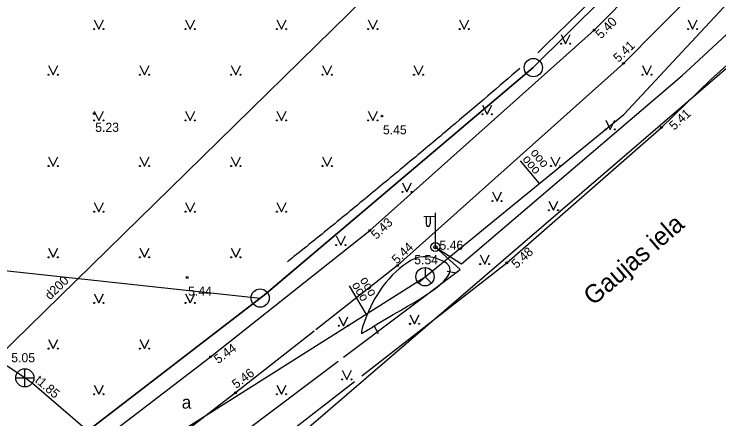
# Model space of a CAD drawing. Extents: x 519536 to 519949, y 326041 to 326519.
# Drawn here: x 519817.86 to 519856.44, y 326126.15 to 326148.32 of the extents above; entities that cross this region are included whole.
import ezdxf

# ---------------------------------------------------------------- set-up
doc = ezdxf.new("R2010")
doc.units = 0
for name, color, linetype in [('APGR_ELEM_####_####_#', 7, 'Continuous'), ('APGR_SARK_####_####_#', 7, 'Continuous'), ('APGS_ELEM_####_####_#', 7, 'Continuous'), ('APGS_VADP_ZSPR_####_#', 7, 'Continuous'), ('CELI_CMAL_####_####_#', 7, 'Continuous'), ('CELI_CSEG_####_TKST_#', 7, 'Continuous'), ('CELI_IELA_####_TKST_#', 7, 'Continuous'), ('RAMI_UZMR_####_####_#', 7, 'Continuous'), ('RELJ_AATZ_####_TKST_#', 7, 'Continuous'), ('RELJ_ELEM_####_####_#', 7, 'Continuous'), ('RELJ_HORZ_PAMT_####_#', 7, 'Continuous'), ('ROBZ_PROJ_####_####_#', 7, 'Continuous'), ('ROBZ_UZMR_####_####_#', 7, 'Continuous'), ('SAKK_ELEM_####_####_#', 7, 'Continuous'), ('SAKK_ELEM_####_TKST_#', 7, 'Continuous'), ('SAKK_IZVK_####_TKST_#', 7, 'Continuous'), ('SAKK_KKAN_####_####_#', 7, 'Continuous'), ('SKAN_ELEM_####_####_#', 7, 'Continuous'), ('SKAN_ELEM_PAST_TKST_#', 7, 'Continuous'), ('SKAN_VADP_PAST_####_I', 7, 'Continuous'), ('SKAN_VADP_PAST_TKST_I', 7, 'Continuous'), ('TERT_ELEM_####_####_#', 7, 'Continuous'), ('TERT_KONT_####_####_#', 7, 'Continuous'), ('UDTK_VADP_UDEN_####_#', 7, 'Continuous'), ('UDTK_VADP_UDEN_TKST_#', 7, 'Continuous')]:
    doc.layers.add(name, color=color, linetype=linetype)

msp = doc.modelspace()

# ---------------------------------------------------------------- linework, layer by layer
at = {"layer": 'APGR_ELEM_####_####_#'}
for centre in [(519846.28, 326145.39), (519831.33, 326132.77)]:
    msp.add_circle(centre, 0.5, dxfattribs=at)
at = {"layer": 'APGR_SARK_####_####_#'}
for p, q in [((519860.475, 326159.533), (519846.282, 326145.389)), ((519831.329, 326132.766), (519846.282, 326145.389)), ((519816.989, 326134.324), (519831.329, 326132.766)), ((519831.329, 326132.766), (519831.329, 326132.766))]:
    msp.add_line(p, q, dxfattribs=at)
at = {"layer": 'APGS_ELEM_####_####_#'}
for p, q in [((519840.921, 326137.229), (519840.286, 326137.224)), ((519840.421, 326137.225), (519840.421, 326136.833)), ((519840.631, 326137.227), (519840.631, 326136.833)), ((519840.921, 326135.562), (519840.921, 326137.445))]:
    msp.add_line(p, q, dxfattribs=at)
for radius in [0.25, 0.09]:
    msp.add_circle((519840.921, 326135.562), radius, dxfattribs=at)
msp.add_ellipse((519840.526, 326136.833), major_axis=(0, 0.151), ratio=0.695971, start_param=1.570796, end_param=4.712389, dxfattribs=at)
at = {"layer": 'APGS_VADP_ZSPR_####_#'}
for points in [[(519855.101, 326145.579), (519860.112, 326150.242), (519872.459, 326161.672), (519872.294, 326162.737), (519873.229, 326162.379), (519881.483, 326169.953)], [(519835.892, 326129.53), (519842.283, 326134.342), (519840.921, 326135.562), (519842.359, 326134.648), (519854.431, 326144.955), (519855.101, 326145.579)], [(519822.193, 326119.217), (519834.343, 326128.364), (519835.607, 326129.316)]]:
    msp.add_lwpolyline(points, dxfattribs=at)
at = {"layer": 'CELI_CMAL_####_####_#'}
for points in [[(519855.978, 326144.717), (519858.12, 326146.642), (519869.551, 326157.415), (519876.782, 326164.73), (519881.96, 326170.736), (519883.268, 326172.663), (519882.76, 326176.524)], [(519850.188, 326148.028), (519862.033, 326160.062), (519871.277, 326170.41), (519873.051, 326173.065)], [(519875.436, 326172.858), (519872.797, 326169.056), (519863.845, 326158.315), (519853.117, 326147.531)], [(519832.661, 326132.764), (519837.335, 326136.472), (519849.608, 326147.438), (519850.188, 326148.028)], [(519853.117, 326147.531), (519851.219, 326145.623), (519838.85, 326134.546), (519834.384, 326131.039)], [(519836.904, 326128.518), (519844.831, 326134.697), (519853.294, 326142.116), (519855.978, 326144.717)], [(519818.554, 326121.841), (519828.619, 326129.557), (519832.661, 326132.764)], [(519834.281, 326130.959), (519829.979, 326127.581), (519820.927, 326120.594)], [(519823.18, 326118.459), (519832.654, 326125.205), (519836.503, 326128.205)]]:
    msp.add_lwpolyline(points, dxfattribs=at)
at = {"layer": 'RAMI_UZMR_####_####_#'}
msp.add_lwpolyline([(519873.021, 326209.453), (519881.37, 326184.273), (519884.229, 326177.508), (519883.353, 326172.044), (519868.284, 326155.201), (519831.787, 326123.789), (519817.117, 326113.183), (519808.359, 326108.08), (519804.649, 326107.204), (519795.685, 326122.565), (519782.956, 326146.875), (519761.4, 326134.85), (519741.243, 326123.664), (519728.435, 326146.148), (519720.513, 326144.604), (519669.064, 326119.018)], dxfattribs=at)
at = {"layer": 'RELJ_ELEM_####_####_#'}
for centre in [(519849.608, 326147.438), (519851.219, 326145.623), (519822.254, 326142.871), (519838, 326142.735), (519853.294, 326142.116), (519837.335, 326136.472), (519838.85, 326134.546), (519844.831, 326134.697), (519827.336, 326133.899), (519828.619, 326129.557), (519829.979, 326127.581)]:
    msp.add_circle(centre, 0.05, dxfattribs=at)
at = {"layer": 'RELJ_HORZ_PAMT_####_#'}
for p, q in [((519841.562, 326134.238), (519842.054, 326134.146)), ((519837.812, 326130.809), (519837.575, 326131.249))]:
    msp.add_line(p, q, dxfattribs=at)
for points in [[(519809.195, 326132.865), (519809.212, 326133.075), (519809.301, 326134.822), (519809.282, 326136.574), (519809.271, 326138.326), (519809.381, 326140.073), (519809.6, 326141.404), (519809.838, 326142.026), (519810.219, 326142.57), (519810.657, 326142.998), (519811.107, 326143.402), (519812.001, 326144.204), (519813.806, 326145.745), (519817.455, 326148.748), (519819.686, 326150.62), (519821.96, 326152.453), (519823.088, 326153.161), (519824.295, 326153.721), (519826.818, 326154.617), (519828.096, 326155.009), (519829.402, 326155.301), (519830.714, 326155.606), (519832.008, 326156.038), (519833.672, 326156.825), (519834.481, 326157.284), (519834.867, 326157.55), (519835.246, 326157.852), (519835.569, 326158.141), (519835.872, 326158.447), (519836.153, 326158.778), (519836.416, 326159.142), (519836.794, 326159.892), (519836.942, 326160.69), (519836.959, 326162.597)], [(519836.876, 326130.836), (519836.882, 326130.93), (519836.969, 326131.289), (519839.358, 326134.688), (519840.051, 326135.007), (519841.546, 326134.66), (519837.575, 326131.249), (519836.965, 326130.877), (519836.876, 326130.836)]]:
    msp.add_spline(points, degree=3, dxfattribs=at)
at = {"layer": 'ROBZ_PROJ_####_####_#'}
for p, q in [((519846.282, 326145.389), (519860.475, 326159.533)), ((519831.642, 326133.008), (519846.282, 326145.389)), ((519821.833, 326125.441), (519831.642, 326133.008))]:
    msp.add_line(p, q, dxfattribs=at)
at = {"layer": 'ROBZ_UZMR_####_####_#'}
for p, q in [((519860.475, 326159.533), (519846.282, 326145.389)), ((519846.282, 326145.389), (519831.642, 326133.008)), ((519831.642, 326133.008), (519821.833, 326125.441))]:
    msp.add_line(p, q, dxfattribs=at)
at = {"layer": 'SAKK_ELEM_####_####_#'}
msp.add_line((519840.354, 326133.938), (519840.708, 326133.584), dxfattribs=at)
msp.add_lwpolyline([(519840.354, 326134.438), (519840.354, 326133.938), (519840, 326133.584)], dxfattribs=at)
msp.add_circle((519840.354, 326133.938), 0.5, dxfattribs=at)
at = {"layer": 'SAKK_IZVK_####_TKST_#'}
for p, q in [((519846.625, 326139.047), (519845.585, 326140.281)), ((519837.149, 326131.869), (519836.213, 326133.438))]:
    msp.add_line(p, q, dxfattribs=at)
at = {"layer": 'SAKK_KKAN_####_####_#'}
msp.add_line((519854.42, 326146.249), (519861.936, 326154.31), dxfattribs=at)
for points in [[(519840.354, 326133.938), (519851.228, 326142.825), (519854.42, 326146.249)], [(519802.857, 326110.275), (519819.847, 326120.948), (519840.354, 326133.938)]]:
    msp.add_lwpolyline(points, dxfattribs=at)
at = {"layer": 'SKAN_ELEM_####_####_#'}
for p, q in [((519818.452, 326127.9), (519818.452, 326128.9)), ((519817.952, 326128.4), (519818.952, 326128.4))]:
    msp.add_line(p, q, dxfattribs=at)
msp.add_circle((519818.452, 326128.4), 0.5, dxfattribs=at)
at = {"layer": 'SKAN_VADP_PAST_####_I'}
for points in [[(519818.452, 326128.4), (519775.066, 326157.076)], [(519827.476, 326120.673), (519818.86, 326128.106), (519818.447, 326128.393)]]:
    msp.add_lwpolyline(points, dxfattribs=at)
at = {"layer": 'TERT_ELEM_####_####_#'}
for p, q in [((519822.25, 326148), (519822.5, 326147.5)), ((519822.5, 326147.5), (519822.75, 326148)), ((519827.25, 326148), (519827.5, 326147.5)), ((519827.5, 326147.5), (519827.75, 326148)), ((519832.25, 326148), (519832.5, 326147.5)), ((519832.5, 326147.5), (519832.75, 326148)), ((519837.25, 326148), (519837.5, 326147.5)), ((519837.5, 326147.5), (519837.75, 326148)), ((519842.25, 326148), (519842.5, 326147.5)), ((519842.5, 326147.5), (519842.75, 326148)), ((519854.75, 326147.999), (519855, 326147.499)), ((519855, 326147.499), (519855.25, 326147.999)), ((519847.801, 326147.199), (519848.051, 326146.699)), ((519848.051, 326146.699), (519848.301, 326147.199)), ((519819.75, 326145.5), (519820, 326145)), ((519820, 326145), (519820.25, 326145.5)), ((519824.75, 326145.5), (519825, 326145)), ((519825, 326145), (519825.25, 326145.5)), ((519829.75, 326145.5), (519830, 326145)), ((519830, 326145), (519830.25, 326145.5)), ((519834.75, 326145.5), (519835, 326145)), ((519835, 326145), (519835.25, 326145.5)), ((519839.75, 326145.5), (519840, 326145)), ((519840, 326145), (519840.25, 326145.5)), ((519852.25, 326145.499), (519852.5, 326144.999)), ((519852.5, 326144.999), (519852.75, 326145.499)), ((519843.504, 326143.336), (519843.754, 326142.836)), ((519843.754, 326142.836), (519844.004, 326143.336)), ((519822.25, 326143), (519822.5, 326142.5)), ((519822.5, 326142.5), (519822.75, 326143)), ((519827.25, 326143), (519827.5, 326142.5)), ((519827.5, 326142.5), (519827.75, 326143)), ((519832.25, 326143), (519832.5, 326142.5)), ((519832.5, 326142.5), (519832.75, 326143)), ((519837.25, 326143), (519837.5, 326142.5)), ((519837.5, 326142.5), (519837.75, 326143)), ((519850.245, 326142.508), (519850.495, 326142.008)), ((519850.495, 326142.008), (519850.745, 326142.508)), ((519819.75, 326140.5), (519820, 326140)), ((519820, 326140), (519820.25, 326140.5)), ((519824.75, 326140.5), (519825, 326140)), ((519825, 326140), (519825.25, 326140.5)), ((519829.75, 326140.5), (519830, 326140)), ((519830, 326140), (519830.25, 326140.5)), ((519834.75, 326140.5), (519835, 326140)), ((519835, 326140), (519835.25, 326140.5)), ((519847.249, 326140.499), (519847.499, 326139.999)), ((519847.499, 326139.999), (519847.749, 326140.499)), ((519839.116, 326139.085), (519839.366, 326138.585)), ((519839.366, 326138.585), (519839.616, 326139.085)), ((519844.044, 326138.578), (519844.294, 326138.078)), ((519844.294, 326138.078), (519844.544, 326138.578)), ((519822.25, 326138), (519822.5, 326137.5)), ((519822.5, 326137.5), (519822.75, 326138)), ((519827.25, 326138), (519827.5, 326137.5)), ((519827.5, 326137.5), (519827.75, 326138)), ((519832.25, 326138), (519832.5, 326137.5)), ((519832.5, 326137.5), (519832.75, 326138)), ((519847.132, 326138.078), (519847.382, 326137.578)), ((519847.382, 326137.578), (519847.632, 326138.078)), ((519835.496, 326136.17), (519835.746, 326135.67)), ((519835.746, 326135.67), (519835.996, 326136.17)), ((519819.75, 326135.5), (519820, 326135)), ((519820, 326135), (519820.25, 326135.5)), ((519824.75, 326135.5), (519825, 326135)), ((519825, 326135), (519825.25, 326135.5)), ((519829.75, 326135.5), (519830, 326135)), ((519830, 326135), (519830.25, 326135.5)), ((519843.372, 326135.134), (519843.622, 326134.634)), ((519843.622, 326134.634), (519843.872, 326135.134)), ((519822.25, 326133), (519822.5, 326132.5)), ((519822.5, 326132.5), (519822.75, 326133)), ((519827.25, 326133), (519827.5, 326132.5)), ((519827.5, 326132.5), (519827.75, 326133)), ((519835.635, 326131.75), (519835.885, 326131.25)), ((519835.885, 326131.25), (519836.135, 326131.75)), ((519839.532, 326131.859), (519839.782, 326131.359)), ((519839.782, 326131.359), (519840.032, 326131.859)), ((519819.75, 326130.5), (519820, 326130)), ((519820, 326130), (519820.25, 326130.5)), ((519824.75, 326130.5), (519825, 326130)), ((519825, 326130), (519825.25, 326130.5)), ((519835.827, 326128.814), (519836.077, 326128.314)), ((519836.077, 326128.314), (519836.327, 326128.814)), ((519822.25, 326128), (519822.5, 326127.5)), ((519822.5, 326127.5), (519822.75, 326128)), ((519832.25, 326128), (519832.5, 326127.5)), ((519832.5, 326127.5), (519832.75, 326128))]:
    msp.add_line(p, q, dxfattribs=at)
for centre, radius in [((519822.25, 326147.5), 0.028), ((519822.75, 326147.5), 0.0263), ((519827.25, 326147.5), 0.028), ((519827.75, 326147.5), 0.0263), ((519832.25, 326147.5), 0.028), ((519832.75, 326147.5), 0.0263), ((519837.25, 326147.5), 0.028), ((519837.75, 326147.5), 0.0263), ((519842.25, 326147.5), 0.028), ((519842.75, 326147.5), 0.0263), ((519854.75, 326147.499), 0.028), ((519855.25, 326147.499), 0.0263), ((519847.801, 326146.699), 0.028), ((519848.301, 326146.699), 0.0263), ((519819.75, 326145), 0.028), ((519820.25, 326145), 0.0263), ((519824.75, 326145), 0.028), ((519825.25, 326145), 0.0263), ((519829.75, 326145), 0.028), ((519830.25, 326145), 0.0263), ((519834.75, 326145), 0.028), ((519835.25, 326145), 0.0263), ((519839.75, 326145), 0.028), ((519840.25, 326145), 0.0263), ((519852.25, 326144.999), 0.028), ((519852.75, 326144.999), 0.0263), ((519822.25, 326142.5), 0.028), ((519822.75, 326142.5), 0.0263), ((519827.25, 326142.5), 0.028), ((519827.75, 326142.5), 0.0263), ((519832.25, 326142.5), 0.028), ((519832.75, 326142.5), 0.0263), ((519837.25, 326142.5), 0.028), ((519837.75, 326142.5), 0.0263), ((519843.504, 326142.836), 0.028), ((519844.004, 326142.836), 0.0263), ((519850.245, 326142.008), 0.028), ((519850.745, 326142.008), 0.0263), ((519819.75, 326140), 0.028), ((519820.25, 326140), 0.0263), ((519824.75, 326140), 0.028), ((519825.25, 326140), 0.0263), ((519829.75, 326140), 0.028), ((519830.25, 326140), 0.0263), ((519834.75, 326140), 0.028), ((519835.25, 326140), 0.0263), ((519847.249, 326139.999), 0.028), ((519847.749, 326139.999), 0.0263), ((519839.116, 326138.585), 0.028), ((519839.616, 326138.585), 0.0263), ((519844.044, 326138.078), 0.028), ((519844.544, 326138.078), 0.0263), ((519822.25, 326137.5), 0.028), ((519822.75, 326137.5), 0.0263), ((519827.25, 326137.5), 0.028), ((519827.75, 326137.5), 0.0263), ((519832.25, 326137.5), 0.028), ((519832.75, 326137.5), 0.0263), ((519847.132, 326137.577), 0.028), ((519847.632, 326137.577), 0.0263), ((519835.496, 326135.67), 0.028), ((519835.996, 326135.67), 0.0263), ((519819.75, 326135), 0.028), ((519820.25, 326135), 0.0263), ((519824.75, 326135), 0.028), ((519825.25, 326135), 0.0263), ((519829.75, 326135), 0.028), ((519830.25, 326135), 0.0263), ((519843.372, 326134.634), 0.028), ((519843.872, 326134.634), 0.0263), ((519822.25, 326132.5), 0.028), ((519822.75, 326132.5), 0.0263), ((519827.25, 326132.5), 0.028), ((519827.75, 326132.5), 0.0263), ((519839.532, 326131.359), 0.028), ((519840.032, 326131.359), 0.0263), ((519835.635, 326131.25), 0.028), ((519836.135, 326131.25), 0.0263), ((519819.75, 326130), 0.028), ((519820.25, 326130), 0.0263), ((519824.75, 326130), 0.028), ((519825.25, 326130), 0.0263), ((519835.827, 326128.314), 0.028), ((519836.327, 326128.314), 0.0263), ((519822.25, 326127.5), 0.028), ((519822.75, 326127.5), 0.0263), ((519832.25, 326127.5), 0.028), ((519832.75, 326127.5), 0.0263)]:
    msp.add_circle(centre, radius, dxfattribs=at)
at = {"layer": 'TERT_KONT_####_####_#'}
for points in [[(519864.25, 326164.678), (519855.995, 326155.614), (519846.52, 326146.207)], [(519845.551, 326145.345), (519842.021, 326142.333), (519839.824, 326140.493), (519837.622, 326138.661), (519835.41, 326136.841), (519833.183, 326135.039), (519832.833, 326134.759)]]:
    msp.add_spline(points, degree=3, dxfattribs=at)
at = {"layer": 'UDTK_VADP_UDEN_####_#'}
for p, q in [((519827.278, 326139.636), (519858.637, 326170.382)), ((519812.769, 326125.41), (519827.278, 326139.636))]:
    msp.add_line(p, q, dxfattribs=at)

# ---------------------------------------------------------------- texts
at = {"layer": 'CELI_CSEG_####_TKST_#'}
msp.add_text('a', height=0.7, dxfattribs=at).set_placement((519827.039, 326126.716))
at = {"layer": 'CELI_IELA_####_TKST_#'}
msp.add_text('Gaujas iela', height=1, rotation=40.8119, dxfattribs=at).set_placement((519849.562, 326132.316))
at = {"layer": 'RELJ_AATZ_####_TKST_#'}
for s, rotation, p in [('5.40', 45.3739, (519849.988, 326146.93)), ('5.41', 43.8032, (519850.944, 326145.645)), (' 5.41', 42.4552, (519853.853, 326141.802)), ('5.43', 44.1313, (519837.694, 326135.951)), ('5.44', 44.0942, (519838.821, 326134.602)), ('5.48', 42.5146, (519845.361, 326134.36)), ('5.44', 36.1692, (519829.034, 326129.15)), ('5.46', 36.912, (519830.02, 326127.784))]:
    msp.add_text(s, height=0.5, rotation=rotation, dxfattribs=at).set_placement(p)
for s, p in [('5.23', (519822.304, 326141.871)), ('5.45', (519838.05, 326141.735)), ('5.46', (519841.145, 326135.413)), ('5.44', (519827.386, 326132.899))]:
    msp.add_text(s, height=0.5, dxfattribs=at).set_placement(p)
at = {"layer": 'SAKK_ELEM_####_TKST_#'}
msp.add_text(' 5.54', height=0.5, dxfattribs=at).set_placement((519839.578, 326134.619))
at = {"layer": 'SAKK_IZVK_####_TKST_#'}
for rotation, p in [(310.1238, (519845.658, 326140.36)), (310.1238, (519846.096, 326140.718)), (120.801, (519837.674, 326133.002)), (120.801, (519837.231, 326132.732))]:
    msp.add_text('ooo', height=0.5, rotation=rotation, dxfattribs=at).set_placement(p)
at = {"layer": 'SKAN_ELEM_PAST_TKST_#'}
msp.add_text('5.05', height=0.5, dxfattribs=at).set_placement((519817.71, 326129.255))
at = {"layer": 'SKAN_VADP_PAST_TKST_I'}
msp.add_text('t1.85', height=0.5, rotation=319.2168, dxfattribs=at).set_placement((519818.968, 326128.211))
at = {"layer": 'UDTK_VADP_UDEN_TKST_#'}
msp.add_text('d200', height=0.5, rotation=44.2014, dxfattribs=at).set_placement((519819.831, 326132.64))

doc.saveas('drawing.dxf')
